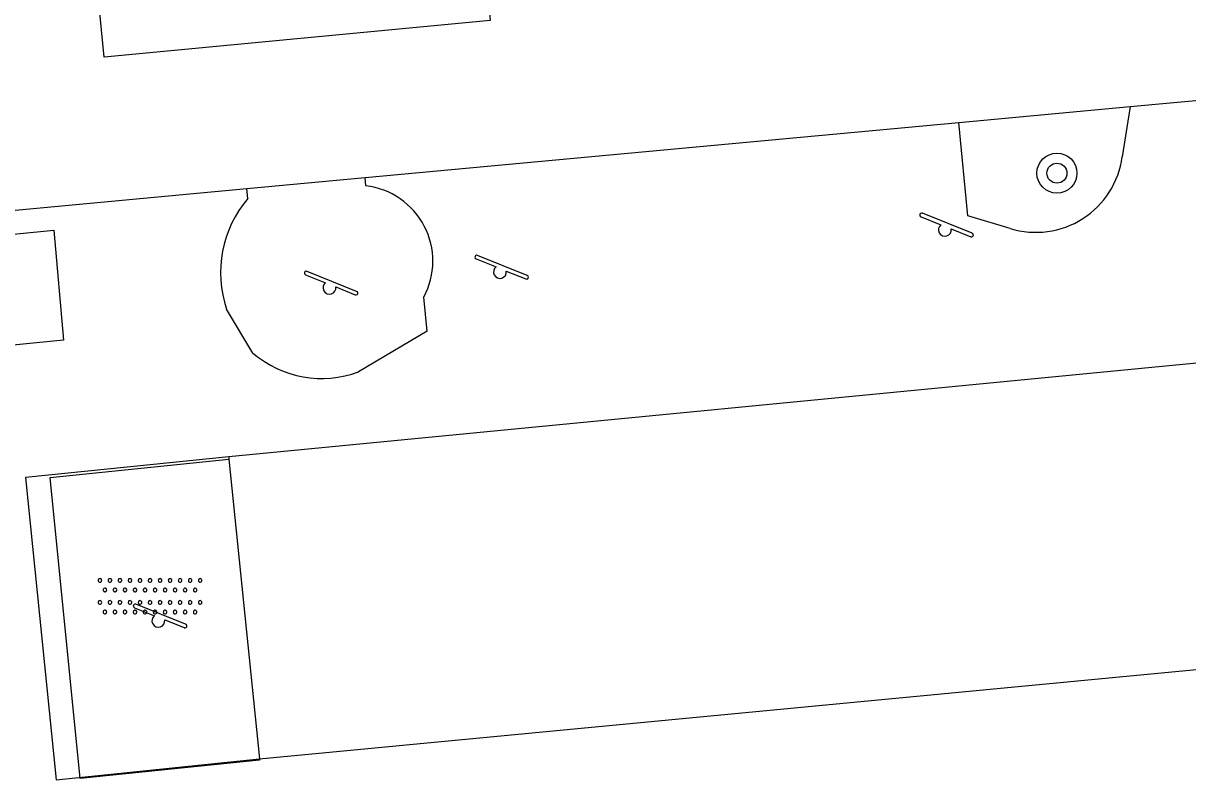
# Model space of a CAD drawing. Extents: x 124000 to 128010, y 398999 to 403000.
# Drawn here: x 127063.73 to 127086.99, y 400344.66 to 400359.76 of the extents above; entities that cross this region are included whole.
import ezdxf

# ---------------------------------------------------------------- set-up
doc = ezdxf.new("R2010")
doc.units = 0
for name, color, linetype in [('gg-afsc-hekwerk', 7, 'Continuous'), ('gg-bbg-bijgebouw', 7, 'Continuous'), ('gg-bbg-hoofdgebouw', 7, 'Continuous'), ('gg-bbg-luifel en loopbrug', 7, 'Continuous'), ('gg-knt-verharding', 7, 'Continuous'), ('gg-knt-verharding nz', 7, 'Continuous'), ('gt-symb-boom', 7, 'Continuous'), ('gt-symb-overige verharding', 7, 'Continuous'), ('gt-symb-speelvoorziening', 7, 'Continuous')]:
    doc.layers.add(name, color=color, linetype=linetype)

# ---------------------------------------------------------------- blocks, each defined once
blk = doc.blocks.new('gt0-BOOM')
at = {"layer": 'gt-symb-boom'}
for radius in [0.4, 0.2]:
    blk.add_circle((0, 0), radius, dxfattribs=at)
blk = doc.blocks.new('gt0-SV')
at = {"layer": 'gt-symb-speelvoorziening'}
for p, q in [((-0.477, 0.255), (-0.08, 0.096)), ((0.542, -0.076), (-0.449, 0.324)), ((0.125, 0.014), (0.515, -0.143))]:
    blk.add_line(p, q, dxfattribs=at)
for centre, radius, start, end in [((-0.466, 0.291), 0.0369, 63.6251, 252.6602), ((-0.002, -0.005), 0.128, 127.6866, 8.5986), ((0.531, -0.111), 0.0363, 243.5085, 72.5436)]:
    blk.add_arc(centre, radius, start, end, dxfattribs=at)
blk = doc.blocks.new('gt0-OVH')
at = {"layer": 'gt-symb-overige verharding'}
for points in [[(-0.972, 0.298), (-0.967, 0.308), (-0.965, 0.319), (-0.966, 0.33), (-0.971, 0.34), (-0.978, 0.348), (-0.988, 0.353), (-0.999, 0.355), (-1.01, 0.354), (-1.02, 0.349), (-1.028, 0.342), (-1.033, 0.332), (-1.035, 0.321), (-1.034, 0.31), (-1.029, 0.3), (-1.022, 0.292), (-1.012, 0.287), (-1.001, 0.285), (-0.99, 0.286), (-0.98, 0.291)], [(-0.772, 0.298), (-0.767, 0.308), (-0.765, 0.319), (-0.766, 0.33), (-0.771, 0.34), (-0.778, 0.348), (-0.788, 0.353), (-0.799, 0.355), (-0.81, 0.354), (-0.82, 0.349), (-0.828, 0.342), (-0.833, 0.332), (-0.835, 0.321), (-0.834, 0.31), (-0.829, 0.3), (-0.822, 0.292), (-0.812, 0.287), (-0.801, 0.285), (-0.79, 0.286), (-0.78, 0.291)], [(-0.572, 0.298), (-0.567, 0.308), (-0.565, 0.319), (-0.566, 0.33), (-0.571, 0.34), (-0.578, 0.348), (-0.588, 0.353), (-0.599, 0.355), (-0.61, 0.354), (-0.62, 0.349), (-0.628, 0.342), (-0.633, 0.332), (-0.635, 0.321), (-0.634, 0.31), (-0.629, 0.3), (-0.622, 0.292), (-0.612, 0.287), (-0.601, 0.285), (-0.59, 0.286), (-0.58, 0.291)], [(-0.372, 0.298), (-0.367, 0.308), (-0.365, 0.319), (-0.366, 0.33), (-0.371, 0.34), (-0.378, 0.348), (-0.388, 0.353), (-0.399, 0.355), (-0.41, 0.354), (-0.42, 0.349), (-0.428, 0.342), (-0.433, 0.332), (-0.435, 0.321), (-0.434, 0.31), (-0.429, 0.3), (-0.422, 0.292), (-0.412, 0.287), (-0.401, 0.285), (-0.39, 0.286), (-0.38, 0.291)], [(-0.172, 0.298), (-0.167, 0.308), (-0.165, 0.319), (-0.166, 0.33), (-0.171, 0.34), (-0.178, 0.348), (-0.188, 0.353), (-0.199, 0.355), (-0.21, 0.354), (-0.22, 0.349), (-0.228, 0.342), (-0.233, 0.332), (-0.235, 0.321), (-0.234, 0.31), (-0.229, 0.3), (-0.222, 0.292), (-0.212, 0.287), (-0.201, 0.285), (-0.19, 0.286), (-0.18, 0.291)], [(0.028, 0.298), (0.033, 0.308), (0.035, 0.319), (0.034, 0.33), (0.029, 0.34), (0.022, 0.348), (0.012, 0.353), (0.001, 0.355), (-0.01, 0.354), (-0.02, 0.349), (-0.028, 0.342), (-0.033, 0.332), (-0.035, 0.321), (-0.034, 0.31), (-0.029, 0.3), (-0.022, 0.292), (-0.012, 0.287), (-0.001, 0.285), (0.01, 0.286), (0.02, 0.291)], [(0.228, 0.298), (0.233, 0.308), (0.235, 0.319), (0.234, 0.33), (0.229, 0.34), (0.222, 0.348), (0.212, 0.353), (0.201, 0.355), (0.19, 0.354), (0.18, 0.349), (0.172, 0.342), (0.167, 0.332), (0.165, 0.321), (0.166, 0.31), (0.171, 0.3), (0.178, 0.292), (0.188, 0.287), (0.199, 0.285), (0.21, 0.286), (0.22, 0.291)], [(0.428, 0.298), (0.433, 0.308), (0.435, 0.319), (0.434, 0.33), (0.429, 0.34), (0.422, 0.348), (0.412, 0.353), (0.401, 0.355), (0.39, 0.354), (0.38, 0.349), (0.372, 0.342), (0.367, 0.332), (0.365, 0.321), (0.366, 0.31), (0.371, 0.3), (0.378, 0.292), (0.388, 0.287), (0.399, 0.285), (0.41, 0.286), (0.42, 0.291)], [(0.628, 0.298), (0.633, 0.308), (0.635, 0.319), (0.634, 0.33), (0.629, 0.34), (0.622, 0.348), (0.612, 0.353), (0.601, 0.355), (0.59, 0.354), (0.58, 0.349), (0.572, 0.342), (0.567, 0.332), (0.565, 0.321), (0.566, 0.31), (0.571, 0.3), (0.578, 0.292), (0.588, 0.287), (0.599, 0.285), (0.61, 0.286), (0.62, 0.291)], [(0.828, 0.298), (0.833, 0.308), (0.835, 0.319), (0.834, 0.33), (0.829, 0.34), (0.822, 0.348), (0.812, 0.353), (0.801, 0.355), (0.79, 0.354), (0.78, 0.349), (0.772, 0.342), (0.767, 0.332), (0.765, 0.321), (0.766, 0.31), (0.771, 0.3), (0.778, 0.292), (0.788, 0.287), (0.799, 0.285), (0.81, 0.286), (0.82, 0.291)], [(1.028, 0.298), (1.033, 0.308), (1.035, 0.319), (1.034, 0.33), (1.029, 0.34), (1.022, 0.348), (1.012, 0.353), (1.001, 0.355), (0.99, 0.354), (0.98, 0.349), (0.972, 0.342), (0.967, 0.332), (0.965, 0.321), (0.966, 0.31), (0.971, 0.3), (0.978, 0.292), (0.988, 0.287), (0.999, 0.285), (1.01, 0.286), (1.02, 0.291)], [(-0.872, 0.106), (-0.867, 0.116), (-0.865, 0.126), (-0.866, 0.137), (-0.871, 0.147), (-0.878, 0.156), (-0.888, 0.161), (-0.899, 0.163), (-0.91, 0.162), (-0.92, 0.157), (-0.928, 0.15), (-0.933, 0.14), (-0.935, 0.129), (-0.934, 0.118), (-0.929, 0.108), (-0.922, 0.1), (-0.912, 0.095), (-0.901, 0.092), (-0.89, 0.094), (-0.88, 0.098)], [(-0.672, 0.106), (-0.667, 0.116), (-0.665, 0.126), (-0.666, 0.137), (-0.671, 0.147), (-0.678, 0.156), (-0.688, 0.161), (-0.699, 0.163), (-0.71, 0.162), (-0.72, 0.157), (-0.728, 0.15), (-0.733, 0.14), (-0.735, 0.129), (-0.734, 0.118), (-0.729, 0.108), (-0.722, 0.1), (-0.712, 0.095), (-0.701, 0.092), (-0.69, 0.094), (-0.68, 0.098)], [(-0.472, 0.106), (-0.467, 0.116), (-0.465, 0.126), (-0.466, 0.137), (-0.471, 0.147), (-0.478, 0.156), (-0.488, 0.161), (-0.499, 0.163), (-0.51, 0.162), (-0.52, 0.157), (-0.528, 0.15), (-0.533, 0.14), (-0.535, 0.129), (-0.534, 0.118), (-0.529, 0.108), (-0.522, 0.1), (-0.512, 0.095), (-0.501, 0.092), (-0.49, 0.094), (-0.48, 0.098)], [(-0.272, 0.106), (-0.267, 0.116), (-0.265, 0.126), (-0.266, 0.137), (-0.271, 0.147), (-0.278, 0.156), (-0.288, 0.161), (-0.299, 0.163), (-0.31, 0.162), (-0.32, 0.157), (-0.328, 0.15), (-0.333, 0.14), (-0.335, 0.129), (-0.334, 0.118), (-0.329, 0.108), (-0.322, 0.1), (-0.312, 0.095), (-0.301, 0.092), (-0.29, 0.094), (-0.28, 0.098)], [(-0.072, 0.106), (-0.067, 0.116), (-0.065, 0.126), (-0.066, 0.137), (-0.071, 0.147), (-0.078, 0.156), (-0.088, 0.161), (-0.099, 0.163), (-0.11, 0.162), (-0.12, 0.157), (-0.128, 0.15), (-0.133, 0.14), (-0.135, 0.129), (-0.134, 0.118), (-0.129, 0.108), (-0.122, 0.1), (-0.112, 0.095), (-0.101, 0.092), (-0.09, 0.094), (-0.08, 0.098)], [(0.128, 0.106), (0.133, 0.116), (0.135, 0.126), (0.134, 0.137), (0.129, 0.147), (0.122, 0.156), (0.112, 0.161), (0.101, 0.163), (0.09, 0.162), (0.08, 0.157), (0.072, 0.15), (0.067, 0.14), (0.065, 0.129), (0.066, 0.118), (0.071, 0.108), (0.078, 0.1), (0.088, 0.095), (0.099, 0.092), (0.11, 0.094), (0.12, 0.098)], [(0.328, 0.106), (0.333, 0.116), (0.335, 0.126), (0.334, 0.137), (0.329, 0.147), (0.322, 0.156), (0.312, 0.161), (0.301, 0.163), (0.29, 0.162), (0.28, 0.157), (0.272, 0.15), (0.267, 0.14), (0.265, 0.129), (0.266, 0.118), (0.271, 0.108), (0.278, 0.1), (0.288, 0.095), (0.299, 0.092), (0.31, 0.094), (0.32, 0.098)], [(0.528, 0.106), (0.533, 0.116), (0.535, 0.126), (0.534, 0.137), (0.529, 0.147), (0.522, 0.156), (0.512, 0.161), (0.501, 0.163), (0.49, 0.162), (0.48, 0.157), (0.472, 0.15), (0.467, 0.14), (0.465, 0.129), (0.466, 0.118), (0.471, 0.108), (0.478, 0.1), (0.488, 0.095), (0.499, 0.092), (0.51, 0.094), (0.52, 0.098)], [(0.728, 0.106), (0.733, 0.116), (0.735, 0.126), (0.734, 0.137), (0.729, 0.147), (0.722, 0.156), (0.712, 0.161), (0.701, 0.163), (0.69, 0.162), (0.68, 0.157), (0.672, 0.15), (0.667, 0.14), (0.665, 0.129), (0.666, 0.118), (0.671, 0.108), (0.678, 0.1), (0.688, 0.095), (0.699, 0.092), (0.71, 0.094), (0.72, 0.098)], [(0.928, 0.106), (0.933, 0.116), (0.935, 0.126), (0.934, 0.137), (0.929, 0.147), (0.922, 0.156), (0.912, 0.161), (0.901, 0.163), (0.89, 0.162), (0.88, 0.157), (0.872, 0.15), (0.867, 0.14), (0.865, 0.129), (0.866, 0.118), (0.871, 0.108), (0.878, 0.1), (0.888, 0.095), (0.899, 0.092), (0.91, 0.094), (0.92, 0.098)], [(-0.972, -0.142), (-0.967, -0.132), (-0.965, -0.121), (-0.966, -0.11), (-0.971, -0.1), (-0.978, -0.092), (-0.988, -0.087), (-0.999, -0.085), (-1.01, -0.086), (-1.02, -0.091), (-1.028, -0.098), (-1.033, -0.108), (-1.035, -0.119), (-1.034, -0.13), (-1.029, -0.14), (-1.022, -0.148), (-1.012, -0.153), (-1.001, -0.155), (-0.99, -0.154), (-0.98, -0.149)], [(-0.772, -0.142), (-0.767, -0.132), (-0.765, -0.121), (-0.766, -0.11), (-0.771, -0.1), (-0.778, -0.092), (-0.788, -0.087), (-0.799, -0.085), (-0.81, -0.086), (-0.82, -0.091), (-0.828, -0.098), (-0.833, -0.108), (-0.835, -0.119), (-0.834, -0.13), (-0.829, -0.14), (-0.822, -0.148), (-0.812, -0.153), (-0.801, -0.155), (-0.79, -0.154), (-0.78, -0.149)], [(-0.572, -0.142), (-0.567, -0.132), (-0.565, -0.121), (-0.566, -0.11), (-0.571, -0.1), (-0.578, -0.092), (-0.588, -0.087), (-0.599, -0.085), (-0.61, -0.086), (-0.62, -0.091), (-0.628, -0.098), (-0.633, -0.108), (-0.635, -0.119), (-0.634, -0.13), (-0.629, -0.14), (-0.622, -0.148), (-0.612, -0.153), (-0.601, -0.155), (-0.59, -0.154), (-0.58, -0.149)], [(-0.372, -0.142), (-0.367, -0.132), (-0.365, -0.121), (-0.366, -0.11), (-0.371, -0.1), (-0.378, -0.092), (-0.388, -0.087), (-0.399, -0.085), (-0.41, -0.086), (-0.42, -0.091), (-0.428, -0.098), (-0.433, -0.108), (-0.435, -0.119), (-0.434, -0.13), (-0.429, -0.14), (-0.422, -0.148), (-0.412, -0.153), (-0.401, -0.155), (-0.39, -0.154), (-0.38, -0.149)], [(-0.172, -0.142), (-0.167, -0.132), (-0.165, -0.121), (-0.166, -0.11), (-0.171, -0.1), (-0.178, -0.092), (-0.188, -0.087), (-0.199, -0.085), (-0.21, -0.086), (-0.22, -0.091), (-0.228, -0.098), (-0.233, -0.108), (-0.235, -0.119), (-0.234, -0.13), (-0.229, -0.14), (-0.222, -0.148), (-0.212, -0.153), (-0.201, -0.155), (-0.19, -0.154), (-0.18, -0.149)], [(0.028, -0.142), (0.033, -0.132), (0.035, -0.121), (0.034, -0.11), (0.029, -0.1), (0.022, -0.092), (0.012, -0.087), (0.001, -0.085), (-0.01, -0.086), (-0.02, -0.091), (-0.028, -0.098), (-0.033, -0.108), (-0.035, -0.119), (-0.034, -0.13), (-0.029, -0.14), (-0.022, -0.148), (-0.012, -0.153), (-0.001, -0.155), (0.01, -0.154), (0.02, -0.149)], [(0.228, -0.142), (0.233, -0.132), (0.235, -0.121), (0.234, -0.11), (0.229, -0.1), (0.222, -0.092), (0.212, -0.087), (0.201, -0.085), (0.19, -0.086), (0.18, -0.091), (0.172, -0.098), (0.167, -0.108), (0.165, -0.119), (0.166, -0.13), (0.171, -0.14), (0.178, -0.148), (0.188, -0.153), (0.199, -0.155), (0.21, -0.154), (0.22, -0.149)], [(0.428, -0.142), (0.433, -0.132), (0.435, -0.121), (0.434, -0.11), (0.429, -0.1), (0.422, -0.092), (0.412, -0.087), (0.401, -0.085), (0.39, -0.086), (0.38, -0.091), (0.372, -0.098), (0.367, -0.108), (0.365, -0.119), (0.366, -0.13), (0.371, -0.14), (0.378, -0.148), (0.388, -0.153), (0.399, -0.155), (0.41, -0.154), (0.42, -0.149)], [(0.628, -0.142), (0.633, -0.132), (0.635, -0.121), (0.634, -0.11), (0.629, -0.1), (0.622, -0.092), (0.612, -0.087), (0.601, -0.085), (0.59, -0.086), (0.58, -0.091), (0.572, -0.098), (0.567, -0.108), (0.565, -0.119), (0.566, -0.13), (0.571, -0.14), (0.578, -0.148), (0.588, -0.153), (0.599, -0.155), (0.61, -0.154), (0.62, -0.149)], [(0.828, -0.142), (0.833, -0.132), (0.835, -0.121), (0.834, -0.11), (0.829, -0.1), (0.822, -0.092), (0.812, -0.087), (0.801, -0.085), (0.79, -0.086), (0.78, -0.091), (0.772, -0.098), (0.767, -0.108), (0.765, -0.119), (0.766, -0.13), (0.771, -0.14), (0.778, -0.148), (0.788, -0.153), (0.799, -0.155), (0.81, -0.154), (0.82, -0.149)], [(1.028, -0.142), (1.033, -0.132), (1.035, -0.121), (1.034, -0.11), (1.029, -0.1), (1.022, -0.092), (1.012, -0.087), (1.001, -0.085), (0.99, -0.086), (0.98, -0.091), (0.972, -0.098), (0.967, -0.108), (0.965, -0.119), (0.966, -0.13), (0.971, -0.14), (0.978, -0.148), (0.988, -0.153), (0.999, -0.155), (1.01, -0.154), (1.02, -0.149)], [(-0.872, -0.334), (-0.867, -0.324), (-0.865, -0.314), (-0.866, -0.303), (-0.871, -0.293), (-0.878, -0.284), (-0.888, -0.279), (-0.899, -0.277), (-0.91, -0.278), (-0.92, -0.283), (-0.928, -0.29), (-0.933, -0.3), (-0.935, -0.311), (-0.934, -0.322), (-0.929, -0.332), (-0.922, -0.34), (-0.912, -0.345), (-0.901, -0.348), (-0.89, -0.346), (-0.88, -0.342)], [(-0.672, -0.334), (-0.667, -0.324), (-0.665, -0.314), (-0.666, -0.303), (-0.671, -0.293), (-0.678, -0.284), (-0.688, -0.279), (-0.699, -0.277), (-0.71, -0.278), (-0.72, -0.283), (-0.728, -0.29), (-0.733, -0.3), (-0.735, -0.311), (-0.734, -0.322), (-0.729, -0.332), (-0.722, -0.34), (-0.712, -0.345), (-0.701, -0.348), (-0.69, -0.346), (-0.68, -0.342)], [(-0.472, -0.334), (-0.467, -0.324), (-0.465, -0.314), (-0.466, -0.303), (-0.471, -0.293), (-0.478, -0.284), (-0.488, -0.279), (-0.499, -0.277), (-0.51, -0.278), (-0.52, -0.283), (-0.528, -0.29), (-0.533, -0.3), (-0.535, -0.311), (-0.534, -0.322), (-0.529, -0.332), (-0.522, -0.34), (-0.512, -0.345), (-0.501, -0.348), (-0.49, -0.346), (-0.48, -0.342)], [(-0.272, -0.334), (-0.267, -0.324), (-0.265, -0.314), (-0.266, -0.303), (-0.271, -0.293), (-0.278, -0.284), (-0.288, -0.279), (-0.299, -0.277), (-0.31, -0.278), (-0.32, -0.283), (-0.328, -0.29), (-0.333, -0.3), (-0.335, -0.311), (-0.334, -0.322), (-0.329, -0.332), (-0.322, -0.34), (-0.312, -0.345), (-0.301, -0.348), (-0.29, -0.346), (-0.28, -0.342)], [(-0.072, -0.334), (-0.067, -0.324), (-0.065, -0.314), (-0.066, -0.303), (-0.071, -0.293), (-0.078, -0.284), (-0.088, -0.279), (-0.099, -0.277), (-0.11, -0.278), (-0.12, -0.283), (-0.128, -0.29), (-0.133, -0.3), (-0.135, -0.311), (-0.134, -0.322), (-0.129, -0.332), (-0.122, -0.34), (-0.112, -0.345), (-0.101, -0.348), (-0.09, -0.346), (-0.08, -0.342)], [(0.128, -0.334), (0.133, -0.324), (0.135, -0.314), (0.134, -0.303), (0.129, -0.293), (0.122, -0.284), (0.112, -0.279), (0.101, -0.277), (0.09, -0.278), (0.08, -0.283), (0.072, -0.29), (0.067, -0.3), (0.065, -0.311), (0.066, -0.322), (0.071, -0.332), (0.078, -0.34), (0.088, -0.345), (0.099, -0.348), (0.11, -0.346), (0.12, -0.342)], [(0.328, -0.334), (0.333, -0.324), (0.335, -0.314), (0.334, -0.303), (0.329, -0.293), (0.322, -0.284), (0.312, -0.279), (0.301, -0.277), (0.29, -0.278), (0.28, -0.283), (0.272, -0.29), (0.267, -0.3), (0.265, -0.311), (0.266, -0.322), (0.271, -0.332), (0.278, -0.34), (0.288, -0.345), (0.299, -0.348), (0.31, -0.346), (0.32, -0.342)], [(0.528, -0.334), (0.533, -0.324), (0.535, -0.314), (0.534, -0.303), (0.529, -0.293), (0.522, -0.284), (0.512, -0.279), (0.501, -0.277), (0.49, -0.278), (0.48, -0.283), (0.472, -0.29), (0.467, -0.3), (0.465, -0.311), (0.466, -0.322), (0.471, -0.332), (0.478, -0.34), (0.488, -0.345), (0.499, -0.348), (0.51, -0.346), (0.52, -0.342)], [(0.728, -0.334), (0.733, -0.324), (0.735, -0.314), (0.734, -0.303), (0.729, -0.293), (0.722, -0.284), (0.712, -0.279), (0.701, -0.277), (0.69, -0.278), (0.68, -0.283), (0.672, -0.29), (0.667, -0.3), (0.665, -0.311), (0.666, -0.322), (0.671, -0.332), (0.678, -0.34), (0.688, -0.345), (0.699, -0.348), (0.71, -0.346), (0.72, -0.342)], [(0.928, -0.334), (0.933, -0.324), (0.935, -0.314), (0.934, -0.303), (0.929, -0.293), (0.922, -0.284), (0.912, -0.279), (0.901, -0.277), (0.89, -0.278), (0.88, -0.283), (0.872, -0.29), (0.867, -0.3), (0.865, -0.311), (0.866, -0.322), (0.871, -0.332), (0.878, -0.34), (0.888, -0.345), (0.899, -0.348), (0.91, -0.346), (0.92, -0.342)]]:
    blk.add_lwpolyline(points, close=True, dxfattribs=at)

msp = doc.modelspace()

# ---------------------------------------------------------------- linework, layer by layer
at = {"layer": 'gg-afsc-hekwerk'}
for p, q in [((127085.837, 400358.103), (127088.476, 400358.348)), ((127082.415, 400357.785), (127085.837, 400358.103)), ((127070.558, 400356.684), (127082.415, 400357.785)), ((127068.198, 400356.465), (127070.558, 400356.684)), ((127059.83, 400355.688), (127068.198, 400356.465))]:
    msp.add_line(p, q, dxfattribs=at)
at = {"layer": 'gg-bbg-bijgebouw'}
msp.add_lwpolyline([(127064.341, 400355.635), (127064.539, 400353.439), (127061.039, 400353.088), (127060.841, 400355.284), (127064.341, 400355.635)], dxfattribs=at)
at = {"layer": 'gg-bbg-hoofdgebouw'}
for p, q in [((127088.569, 400353.116), (127067.836, 400351.108)), ((127067.836, 400351.108), (127067.841, 400351.057)), ((127067.841, 400351.057), (127068.451, 400345.072)), ((127068.451, 400345.072), (127089.125, 400347.044))]:
    msp.add_line(p, q, dxfattribs=at)
at = {"layer": 'gg-bbg-luifel en loopbrug'}
msp.add_lwpolyline([(127067.836, 400351.108), (127063.776, 400350.694), (127064.391, 400344.658), (127068.451, 400345.072)], dxfattribs=at)
at = {"layer": 'gg-knt-verharding'}
for p, q in [((127085.837, 400358.103), (127085.68, 400357.098)), ((127082.593, 400355.92), (127082.415, 400357.785)), ((127070.574, 400356.519), (127070.558, 400356.684)), ((127068.217, 400356.262), (127068.198, 400356.465)), ((127083.439, 400355.668), (127082.593, 400355.92)), ((127071.799, 400353.619), (127071.732, 400354.297)), ((127068.318, 400353.177), (127067.794, 400354.055)), ((127071.799, 400353.619), (127070.428, 400352.803))]:
    msp.add_line(p, q, dxfattribs=at)
msp.add_lwpolyline([(127068.451, 400345.072), (127068.453, 400345.05), (127064.866, 400344.685), (127064.267, 400350.693), (127067.841, 400351.057)], dxfattribs=at)
for centre, radius, start, end in [((127083.954, 400357.331), 1.741, 252.7807, 352.3038), ((127070.398, 400355.014), 1.515, 331.7301, 83.3227), ((127069.944, 400354.787), 2.272, 139.5044, 198.7958), ((127069.693, 400354.795), 2.123, 229.6425, 290.2548)]:
    msp.add_arc(centre, radius, start, end, dxfattribs=at)
at = {"layer": 'gg-knt-verharding nz'}
msp.add_lwpolyline([(127072.603, 400364.735), (127073.055, 400359.821), (127065.351, 400359.09), (127064.87, 400364.003)], dxfattribs=at)

# ---------------------------------------------------------------- block references
at = {"layer": 'gt-symb-boom'}
msp.add_blockref('gt0-BOOM', (127084.375, 400356.772), dxfattribs=at)
at = {"layer": 'gt-symb-overige verharding'}
msp.add_blockref('gt0-OVH', (127066.264, 400348.319), dxfattribs=at)
at = {"layer": 'gt-symb-speelvoorziening'}
for p in [(127082.139, 400355.646), (127073.254, 400354.803), (127069.848, 400354.487), (127066.432, 400347.838)]:
    msp.add_blockref('gt0-SV', p, dxfattribs=at)

doc.saveas('drawing.dxf')
